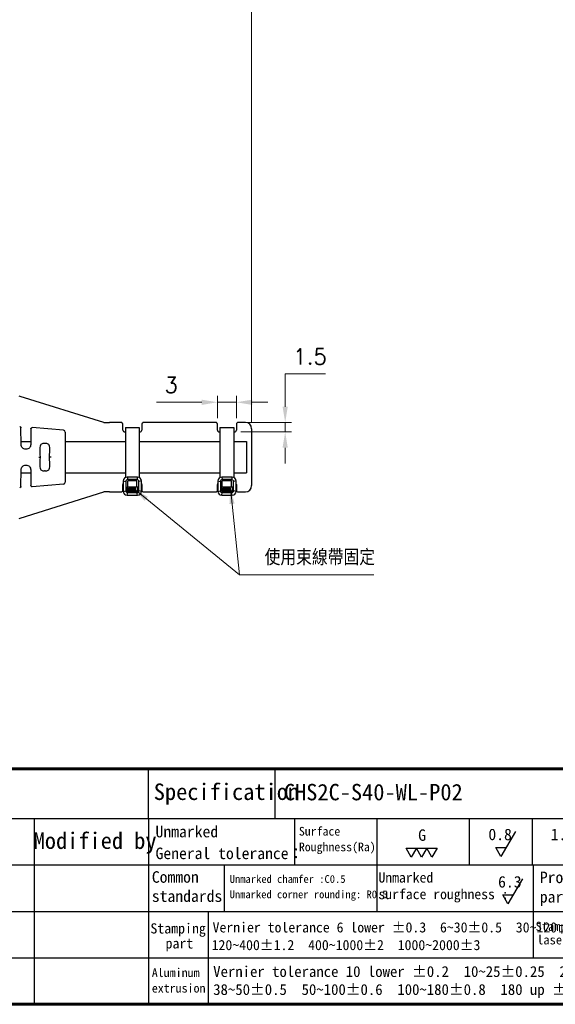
# Model space of a CAD drawing. Header units: millimetres. Extents: x 399 to 6233, y -1870 to 1602.
# Tile 664 of 711: x 5853 to 5938, y 98 to 254. Entities that reach past the tile are written whole.
import ezdxf
from ezdxf.enums import TextEntityAlignment as Align

# ---------------------------------------------------------------- set-up
doc = ezdxf.new("R2010")
doc.units = ezdxf.units.MM
doc.linetypes.add('SLD-實線', pattern=[0])
for name, color, linetype, lineweight in [('AM_0', 7, 'Continuous', 50), ('AM_5', 3, 'Continuous', 25), ('可見 (ISO)', 7, 'Continuous', 25)]:
    doc.layers.add(name, color=color, linetype=linetype, lineweight=lineweight)
doc.layers.add('BORDER', color=7, linetype='Continuous')
doc.layers.add('圖框', color=7, linetype='SLD-實線')
doc.styles.add('尺寸標註', font='romans.shx', dxfattribs={"bigfont": 'CHINESET.SHX'})
doc.styles.add('標題欄', font='txt')
doc.dimstyles.new('CNS1', dxfattribs={"dimtxt": 2.5, "dimasz": 2.5, "dimexe": 1, "dimexo": 1, "dimgap": 1.5, "dimtad": 1, "dimtoh": 1, "dimdec": 1, "dimdsep": 46, "dimtxsty": '尺寸標註', "dimcen": 0, "dimclrd": 2, "dimclre": 2, "dimclrt": 1, "dimadec": 0, "dimazin": 2, "dimtp": 0.1, "dimtm": 0.1, "dimtfac": 0.71, "dimtdec": 1, "dimtmove": 0, "dimatfit": 0, "dimfxl": 0, "dimlwd": 13, "dimlwe": 13, "dimarcsym": 0})
doc.dimstyles.new('CNS1$0', dxfattribs={"dimtxt": 2.5, "dimasz": 2.5, "dimexe": 1, "dimexo": 1, "dimgap": 1.5, "dimtad": 1, "dimtoh": 1, "dimdec": 1, "dimdsep": 46, "dimtxsty": '尺寸標註', "dimcen": 0, "dimclrd": 2, "dimclre": 2, "dimclrt": 1, "dimadec": 0, "dimazin": 2, "dimtp": 0.1, "dimtm": 0.1, "dimtfac": 0.71, "dimtdec": 1, "dimtmove": 0, "dimatfit": 0, "dimfxl": 0, "dimlwd": 13, "dimlwe": 13, "dimarcsym": 0})

# ---------------------------------------------------------------- blocks, each defined once
blk = doc.blocks.new('A4-英文圖框-橫式')
at = {"layer": 'BORDER', "color": 123, "linetype": 'Continuous', "lineweight": 60, "ltscale": 25.4}
blk.add_line((2151.7, -57.78), (2549.79, -57.78), dxfattribs=at)
at = {"layer": 'BORDER', "color": 60, "linetype": 'Continuous', "ltscale": 25.4}
for p, q in [((2255, -65.63), (2255, -57.78)), ((2275.1, -65.63), (2275.1, -57.78)), ((2151.7, -65.63), (2549.79, -65.63)), ((2236.88, -65.63), (2236.88, -95.06)), ((2255, -65.63), (2255, -95.06)), ((2278.15, -65.63), (2278.15, -72.99)), ((2291.22, -65.63), (2291.22, -80.35)), ((2305.82, -65.63), (2305.82, -72.99)), ((2315.82, -65.63), (2315.82, -72.99)), ((2151.7, -72.99), (2364.21, -72.99)), ((2266.98, -72.99), (2266.98, -80.35)), ((2315.96, -72.99), (2315.96, -80.35)), ((2151.7, -80.35), (2364.21, -80.35)), ((2264.44, -80.35), (2264.44, -87.7)), ((2315.96, -80.35), (2315.96, -87.7)), ((2151.7, -87.7), (2364.21, -87.7)), ((2264.44, -87.7), (2264.44, -95.06))]:
    blk.add_line(p, q, dxfattribs=at)
at = {"layer": 'BORDER', "color": 2, "linetype": 'Continuous', "ltscale": 25.4}
for p, q in [((2313.17, -67.68), (2310.88, -71.65)), ((2296.65, -71.76), (2295.82, -70.33)), ((2295.82, -70.33), (2297.47, -70.33)), ((2297.47, -70.33), (2296.65, -71.76)), ((2298.3, -71.76), (2297.47, -70.33)), ((2297.47, -70.33), (2299.12, -70.33)), ((2299.12, -70.33), (2298.3, -71.76)), ((2299.94, -71.76), (2299.12, -70.33)), ((2299.12, -70.33), (2300.77, -70.33)), ((2300.77, -70.33), (2299.94, -71.76)), ((2310.88, -71.65), (2310.05, -70.22)), ((2310.05, -70.22), (2311.7, -70.22)), ((2314.27, -75.17), (2311.98, -79.13)), ((2311.98, -79.13), (2311.16, -77.71)), ((2311.16, -77.71), (2312.8, -77.71))]:
    blk.add_line(p, q, dxfattribs=at)
at = {"layer": 'BORDER', "color": 123, "linetype": 'Continuous', "lineweight": 60, "ltscale": 25.4}
blk.add_lwpolyline([(2151.7, 188.79), (2555.09, 188.79), (2555.09, -95.06), (2151.7, -95.06)], close=True, dxfattribs=at)
at = {"layer": '圖框', "style": '標題欄'}
for s, height, p in [('Specification', 2.6053, (2255.83, -60.09)), ('Unmarked', 1.824, (2256.11, -66.79)), ('Surface', 1.377, (2278.84, -66.96)), ('Modified by', 2.6053, (2236.78, -67.84)), ('G', 1.82, (2297.75, -67.35)), ('0.8', 1.824, (2308.88, -67.24)), ('1.2', 1.824, (2318.77, -67.24)), ('General tolerance：', 1.8237, (2256.11, -70.24)), ('Roughness(Ra)', 1.377, (2278.84, -69.44)), ('Common', 1.824, (2255.52, -73.98)), ('Unmarked chamfer :C0.5', 1.2273, (2267.87, -74.6)), ('Unmarked', 1.596, (2291.45, -74.18)), ('6.3', 1.824, (2310.42, -74.74)), ('Processed', 1.824, (2317.04, -74.04)), ('standards', 1.824, (2255.52, -77.01)), ('Unmarked corner rounding: R0.5', 1.2273, (2267.85, -77.03)), ('surface roughness :', 1.5965, (2291.45, -76.81)), ('parts', 1.824, (2317.04, -77.12)), ('Stamping', 1.614, (2255.3, -82.23)), ('Vernier tolerance 6 lower %%P0.3  6~30%%P0.5  30~120%%P0.8', 1.6062, (2265.15, -82.07)), ('Stamping part', 1.4514, (2316.36, -81.99)), ('laser cutting', 1.4514, (2316.61, -84.12)), (' part', 1.614, (2256.6, -84.6)), ('120~400%%P1.2  400~1000%%P2  1000~2000%%P3', 1.6062, (2265, -84.87)), ('Vernier tolerance 10 lower %%P0.2  10~25%%P0.25  25~38%%P0.3', 1.7169, (2265.25, -89.01)), ('Aluminum', 1.39, (2255.52, -89.35)), ('extrusion', 1.39, (2255.52, -91.81)), ('38~50%%P0.5  50~100%%P0.6  100~180%%P0.8  180 up %%P1.0', 1.7169, (2265.25, -91.86))]:
    blk.add_text(s, height=height, dxfattribs=at).set_placement(p, align=Align.TOP_LEFT)
blk = doc.blocks.new('*D356')
at = {"layer": 'AM_5', "color": 2, "lineweight": 13}
for p, q in [((5812.31, 215.09), (5812.31, 283.69)), ((5814.81, 282.69), (5887.22, 282.69)), ((5889.72, 190.39), (5889.72, 283.69))]:
    blk.add_line(p, q, dxfattribs=at)
at = {"layer": 'AM_5', "color": 2, "lineweight": -2}
for points in [[(5814.81, 283.11), (5814.81, 282.27), (5812.31, 282.69)], [(5887.22, 283.11), (5887.22, 282.27), (5889.72, 282.69)]]:
    blk.add_solid(points, dxfattribs=at)
at = {"layer": 'Defpoints', "color": 0, "lineweight": -2}
for p in [(5889.72, 282.69), (5812.31, 214.09), (5889.72, 189.39)]:
    blk.add_point(p, dxfattribs=at)
at = {"layer": 'AM_5', "color": 1, "insert": (5851.02, 285.44), "char_height": 2.5, "attachment_point": 5, "style": '尺寸標註'}
blk.add_mtext('77.4', dxfattribs=at)
blk = doc.blocks.new('*D359')
at = {"layer": 'AM_5', "color": 2, "lineweight": 13}
for p, q in [((5881.81, 193.59), (5874.64, 193.59)), ((5884.31, 191.09), (5884.31, 194.59)), ((5887.31, 193.59), (5884.31, 193.59)), ((5887.31, 191.09), (5887.31, 194.59)), ((5889.81, 193.59), (5892.31, 193.59))]:
    blk.add_line(p, q, dxfattribs=at)
at = {"layer": 'AM_5', "color": 2, "lineweight": -2}
for points in [[(5881.81, 194), (5881.81, 193.17), (5884.31, 193.59)], [(5889.81, 194), (5889.81, 193.17), (5887.31, 193.59)]]:
    blk.add_solid(points, dxfattribs=at)
at = {"layer": 'Defpoints', "color": 0, "lineweight": -2}
for p in [(5884.31, 193.59), (5884.31, 190.09), (5887.31, 190.09)]:
    blk.add_point(p, dxfattribs=at)
at = {"layer": 'AM_5', "color": 1, "insert": (5876.97, 196.34), "char_height": 2.5, "attachment_point": 5, "style": '尺寸標註'}
blk.add_mtext('3', dxfattribs=at)
blk = doc.blocks.new('*D360')
at = {"layer": 'AM_5', "color": 2, "lineweight": 13}
for p, q in [((5895.04, 192.89), (5895.04, 198.08)), ((5895.04, 198.08), (5901.42, 198.08)), ((5889.16, 190.39), (5896.04, 190.39)), ((5895.04, 188.89), (5895.04, 190.39)), ((5888.01, 188.89), (5896.04, 188.89)), ((5895.04, 186.39), (5895.04, 183.89))]:
    blk.add_line(p, q, dxfattribs=at)
at = {"layer": 'AM_5', "color": 2, "lineweight": -2}
for points in [[(5894.62, 192.89), (5895.45, 192.89), (5895.04, 190.39)], [(5894.62, 186.39), (5895.45, 186.39), (5895.04, 188.89)]]:
    blk.add_solid(points, dxfattribs=at)
at = {"layer": 'Defpoints', "color": 0, "lineweight": -2}
for p in [(5888.16, 190.39), (5887.01, 188.89), (5895.04, 188.89)]:
    blk.add_point(p, dxfattribs=at)
at = {"layer": 'AM_5', "color": 1, "insert": (5898.98, 200.83), "char_height": 2.5, "attachment_point": 5, "style": '尺寸標註'}
blk.add_mtext('1.5', dxfattribs=at)

msp = doc.modelspace()

# ---------------------------------------------------------------- hatches: boundary and pattern name
h = msp.add_hatch()
h.set_pattern_fill('ANSI34', color=256, scale=0.01, angle=135)
h.set_pattern_definition([(180, (4957.49637, -1445.29765), (-1e-17, -0.1905), []), (180, (4957.46462, -1445.2659), (-1e-17, -0.1905), []), (180, (4957.43287, -1445.23415), (-1e-17, -0.1905), []), (180, (4957.40112, -1445.2024), (-1e-17, -0.1905), [])])
h.paths.add_polyline_path([(5870.301, 180.171), (5870.201, 179.5), (5871.413, 179.5), (5871.313, 180.171)])
h = msp.add_hatch()
h.set_pattern_fill('ANSI34', color=256, scale=0.01, angle=135)
h.set_pattern_definition([(180, (4972.49637, -1445.29765), (-1e-17, -0.1905), []), (180, (4972.46462, -1445.2659), (-1e-17, -0.1905), []), (180, (4972.43287, -1445.23415), (-1e-17, -0.1905), []), (180, (4972.40112, -1445.2024), (-1e-17, -0.1905), [])])
h.paths.add_polyline_path([(5885.301, 180.171), (5885.201, 179.5), (5886.413, 179.5), (5886.313, 180.171)])

# ---------------------------------------------------------------- linework, layer by layer
for p, q in [((5869.701, 189.608), (5871.905, 189.608)), ((5871.905, 189.608), (5871.905, 181.681)), ((5884.701, 189.608), (5886.905, 189.608)), ((5886.905, 189.608), (5886.905, 181.681)), ((5869.372, 181.141), (5869.372, 179.471)), ((5869.372, 181.141), (5869.772, 181.041)), ((5871.642, 181.741), (5869.972, 181.741)), ((5869.972, 181.741), (5870.072, 181.341)), ((5870.072, 180.171), (5870.072, 181.141)), ((5871.642, 181.741), (5871.542, 181.341)), ((5871.542, 180.171), (5871.542, 181.141)), ((5872.242, 181.141), (5871.842, 181.041)), ((5872.242, 179.471), (5872.242, 181.141)), ((5884.372, 181.141), (5884.372, 179.471)), ((5884.372, 181.141), (5884.772, 181.041)), ((5886.642, 181.741), (5884.972, 181.741)), ((5884.972, 181.741), (5885.072, 181.341)), ((5885.072, 180.171), (5885.072, 181.141)), ((5886.642, 181.741), (5886.542, 181.341)), ((5886.542, 180.171), (5886.542, 181.141)), ((5887.242, 181.141), (5886.842, 181.041)), ((5887.242, 179.471), (5887.242, 181.141)), ((5869.372, 179.471), (5869.772, 179.571)), ((5870.072, 180.171), (5869.972, 180.171)), ((5870.201, 179.5), (5870.301, 180.171)), ((5871.413, 179.5), (5871.313, 180.171)), ((5871.642, 180.171), (5871.542, 180.171)), ((5871.642, 180.171), (5871.642, 179.571)), ((5872.242, 179.471), (5871.842, 179.571)), ((5884.372, 179.471), (5884.772, 179.571)), ((5885.072, 180.171), (5884.972, 180.171)), ((5885.201, 179.5), (5885.301, 180.171)), ((5886.413, 179.5), (5886.313, 180.171)), ((5886.642, 180.171), (5886.542, 180.171)), ((5886.642, 180.171), (5886.642, 179.571)), ((5887.242, 179.471), (5886.842, 179.571)), ((5869.972, 178.871), (5870.072, 179.271)), ((5869.972, 178.871), (5871.642, 178.871)), ((5871.642, 178.871), (5871.542, 179.271)), ((5884.972, 178.871), (5885.072, 179.271)), ((5884.972, 178.871), (5886.642, 178.871)), ((5886.642, 178.871), (5886.542, 179.271))]:
    msp.add_line(p, q)
for points in [[(5869.701, 189.608), (5869.701, 181.677)], [(5884.701, 189.608), (5884.701, 181.677)], [(5871.542, 181.141), (5870.072, 181.141)], [(5886.542, 181.141), (5885.072, 181.141)]]:
    msp.add_lwpolyline(points)
for points in [[(5870.072, 179.271), (5871.542, 179.271, 0.4142136), (5871.842, 179.571), (5871.842, 181.041, 0.4142136), (5871.542, 181.341), (5870.072, 181.341, 0.4142136), (5869.772, 181.041), (5869.772, 179.571, 0.4142136)], [(5885.072, 179.271), (5886.542, 179.271, 0.4142136), (5886.842, 179.571), (5886.842, 181.041, 0.4142136), (5886.542, 181.341), (5885.072, 181.341, 0.4142136), (5884.772, 181.041), (5884.772, 179.571, 0.4142136)]]:
    msp.add_lwpolyline(points, format="xyb", close=True)
for points in [[(5869.972, 180.171), (5869.972, 179.571, 0.4142136), (5870.072, 179.471), (5871.542, 179.471, 0.4142136), (5871.642, 179.571)], [(5884.972, 180.171), (5884.972, 179.571, 0.4142136), (5885.072, 179.471), (5886.542, 179.471, 0.4142136), (5886.642, 179.571)]]:
    msp.add_lwpolyline(points, format="xyb")
for points in [[(5870.001, 180.171), (5871.613, 180.171), (5871.613, 179.5), (5870.001, 179.5)], [(5885.001, 180.171), (5886.613, 180.171), (5886.613, 179.5), (5885.001, 179.5)]]:
    msp.add_lwpolyline(points, close=True)
for centre, start, end in [((5869.972, 181.141), 90, 180), ((5871.642, 181.141), 0, 90), ((5884.972, 181.141), 90, 180), ((5886.642, 181.141), 0, 90), ((5869.972, 179.471), 180, 270), ((5871.642, 179.471), 270, 0), ((5884.972, 179.471), 180, 270), ((5886.642, 179.471), 270, 0)]:
    msp.add_arc(centre, 0.6, start, end)
at = {"layer": '可見 (ISO)'}
for p, q in [((5853.04, 194.527), (5852.869, 194.58)), ((5866.307, 190.388), (5853.04, 194.527)), ((5866.307, 190.388), (5867.162, 190.388)), ((5869.007, 190.388), (5867.162, 190.388)), ((5884.007, 190.388), (5872.607, 190.388)), ((5888.721, 190.388), (5887.607, 190.388)), ((5853.164, 186.878), (5853.127, 189.543)), ((5854.732, 189.376), (5854.698, 186.878)), ((5859.896, 189.161), (5854.949, 189.573)), ((5860.171, 188.862), (5860.171, 180.914)), ((5869.307, 189.188), (5869.307, 190.088)), ((5869.701, 188.888), (5869.607, 188.888)), ((5872.007, 188.888), (5871.905, 188.888)), ((5872.307, 190.088), (5872.307, 189.188)), ((5884.307, 189.188), (5884.307, 190.088)), ((5884.701, 188.888), (5884.607, 188.888)), ((5887.007, 188.888), (5886.905, 188.888)), ((5887.307, 190.088), (5887.307, 189.188)), ((5889.721, 189.388), (5889.721, 180.388)), ((5853.157, 187.388), (5854.705, 187.388)), ((5860.171, 187.388), (5869.701, 187.388)), ((5871.905, 187.388), (5884.701, 187.388)), ((5886.905, 187.388), (5888.921, 187.388)), ((5888.921, 187.388), (5888.921, 182.388)), ((5853.948, 186.138), (5853.914, 186.138)), ((5856.967, 187.071), (5856.894, 187.071)), ((5855.97, 184.888), (5856.153, 184.888)), ((5856.153, 184.888), (5856.17, 184.888)), ((5857.707, 184.888), (5857.692, 184.888)), ((5857.923, 184.888), (5857.707, 184.888)), ((5853.127, 180.233), (5853.164, 182.899)), ((5853.914, 183.638), (5853.948, 183.638)), ((5854.698, 182.899), (5854.732, 180.4)), ((5856.967, 182.706), (5856.894, 182.706)), ((5853.157, 182.388), (5854.705, 182.388)), ((5860.171, 182.388), (5869.701, 182.388)), ((5871.905, 182.388), (5884.701, 182.388)), ((5886.905, 182.388), (5888.921, 182.388)), ((5853.04, 175.25), (5866.307, 179.388)), ((5859.896, 180.615), (5854.949, 180.204)), ((5867.162, 179.388), (5866.307, 179.388)), ((5867.162, 179.388), (5869.007, 179.388)), ((5869.307, 179.688), (5869.307, 180.588)), ((5872.307, 180.588), (5872.307, 179.688)), ((5872.607, 179.388), (5884.007, 179.388)), ((5884.307, 179.688), (5884.307, 180.588)), ((5887.307, 180.588), (5887.307, 179.688)), ((5887.607, 179.388), (5888.721, 179.388)), ((5852.869, 175.196), (5853.04, 175.25))]:
    msp.add_line(p, q, dxfattribs=at)
for centre, radius, start, end in [((5869.007, 190.088), 0.3, 0, 90), ((5872.607, 190.088), 0.3, 90, 180), ((5884.007, 190.088), 0.3, 0, 90), ((5887.607, 190.088), 0.3, 90, 180), ((5888.721, 189.388), 1, 0, 90), ((5859.871, 188.862), 0.3, 0, 85.2432), ((5869.607, 189.188), 0.3, 180, 270), ((5872.007, 189.188), 0.3, 270, 0), ((5884.607, 189.188), 0.3, 180, 270), ((5887.007, 189.188), 0.3, 270, 0), ((5859.871, 180.914), 0.3, 274.7568, 0), ((5869.007, 179.688), 0.3, 270, 0), ((5869.607, 180.588), 0.3, 141.69302, 180), ((5872.007, 180.588), 0.3, 0, 38.30698), ((5872.607, 179.688), 0.3, 180, 270), ((5884.007, 179.688), 0.3, 270, 0), ((5884.607, 180.588), 0.3, 141.69302, 180), ((5887.007, 180.588), 0.3, 0, 38.30698), ((5887.607, 179.688), 0.3, 180, 270), ((5888.721, 180.388), 1, 270, 0)]:
    msp.add_arc(centre, radius, start, end, dxfattribs=at)
for centre, major_axis, start_param, end_param in [((5856.192, 184.889), (-0.035, 2.5), 0.9088014, 1.5708108), ((5857.67, 184.889), (-0.035, -2.5), 1.5707818, 2.2327913), ((5856.192, 184.888), (0.035, 2.5), 1.5707818, 2.2327913), ((5857.67, 184.888), (0.035, -2.5), 0.9088014, 1.5708108)]:
    msp.add_ellipse(centre, major_axis=major_axis, ratio=0.0087257, start_param=start_param, end_param=end_param, dxfattribs=at)
for points, knots in [([(5852.943, 189.74), (5852.964, 189.738), (5852.986, 189.733), (5853.025, 189.716), (5853.044, 189.704), (5853.076, 189.675), (5853.09, 189.657), (5853.112, 189.619), (5853.119, 189.599), (5853.125, 189.566), (5853.126, 189.554), (5853.127, 189.543)], [0, 0, 0, 0, 0.006422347, 0.006422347, 0.012926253, 0.012926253, 0.019427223, 0.019427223, 0.0259283, 0.0259283, 0.029357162, 0.029357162, 0.029357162, 0.029357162]), ([(5854.732, 189.376), (5854.733, 189.389), (5854.734, 189.402), (5854.742, 189.44), (5854.753, 189.465), (5854.783, 189.509), (5854.803, 189.528), (5854.848, 189.557), (5854.874, 189.566), (5854.916, 189.573), (5854.933, 189.574), (5854.949, 189.573)], [0, 0, 0, 0, 0.003801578, 0.003801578, 0.011767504, 0.011767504, 0.019733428, 0.019733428, 0.027699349, 0.027699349, 0.032618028, 0.032618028, 0.032618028, 0.032618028]), ([(5853.914, 186.138), (5853.814, 186.138), (5853.713, 186.159), (5853.621, 186.197), (5853.53, 186.236), (5853.446, 186.294), (5853.377, 186.364), (5853.308, 186.435), (5853.254, 186.518), (5853.219, 186.606), (5853.183, 186.695), (5853.165, 186.787), (5853.164, 186.878)], [0, 0, 0, 0, 0.25, 0.25, 0.25, 0.5, 0.5, 0.5, 0.75, 0.75, 0.75, 1, 1, 1, 1]), ([(5854.698, 186.878), (5854.696, 186.786), (5854.678, 186.693), (5854.642, 186.606), (5854.607, 186.518), (5854.553, 186.435), (5854.485, 186.366), (5854.418, 186.296), (5854.334, 186.238), (5854.242, 186.198), (5854.15, 186.159), (5854.049, 186.138), (5853.948, 186.138)], [0, 0, 0, 0, 0.25, 0.25, 0.25, 0.5, 0.5, 0.5, 0.75, 0.75, 0.75, 1, 1, 1, 1]), ([(5856.894, 187.071), (5856.803, 187.071), (5856.706, 187.061), (5856.532, 187.02), (5856.454, 186.988), (5856.333, 186.912), (5856.277, 186.856), (5856.178, 186.703), (5856.152, 186.559), (5856.153, 186.425)], [0, 0, 0, 0, 0.0273214, 0.0273214, 0.0546428, 0.0546428, 0.08158389, 0.08158389, 0.13233589, 0.13233589, 0.13233589, 0.13233589]), ([(5857.708, 186.425), (5857.709, 186.559), (5857.683, 186.703), (5857.584, 186.857), (5857.528, 186.912), (5857.407, 186.988), (5857.329, 187.02), (5857.154, 187.061), (5857.058, 187.071), (5856.967, 187.071)], [1.02693899, 1.02693899, 1.02693899, 1.02693899, 1.07774763, 1.07774763, 1.10472953, 1.10472953, 1.13199978, 1.13199978, 1.15927002, 1.15927002, 1.15927002, 1.15927002]), ([(5853.164, 182.899), (5853.165, 182.989), (5853.183, 183.082), (5853.219, 183.17), (5853.255, 183.258), (5853.309, 183.342), (5853.377, 183.413), (5853.446, 183.483), (5853.53, 183.54), (5853.622, 183.579), (5853.714, 183.618), (5853.814, 183.638), (5853.914, 183.638)], [0, 0, 0, 0, 0.25, 0.25, 0.25, 0.5, 0.5, 0.5, 0.75, 0.75, 0.75, 1, 1, 1, 1]), ([(5853.948, 183.638), (5854.154, 183.638), (5854.349, 183.552), (5854.623, 183.269), (5854.695, 183.081), (5854.698, 182.899)], [0, 0, 0, 0, 0.5, 0.5, 1, 1, 1, 1]), ([(5856.153, 183.351), (5856.152, 183.217), (5856.178, 183.074), (5856.277, 182.92), (5856.333, 182.865), (5856.454, 182.789), (5856.532, 182.757), (5856.706, 182.716), (5856.803, 182.706), (5856.894, 182.706)], [0.44729914, 0.44729914, 0.44729914, 0.44729914, 0.49805114, 0.49805114, 0.52499224, 0.52499224, 0.55231364, 0.55231364, 0.57963504, 0.57963504, 0.57963504, 0.57963504]), ([(5856.967, 182.706), (5857.058, 182.706), (5857.154, 182.716), (5857.329, 182.757), (5857.407, 182.788), (5857.528, 182.864), (5857.584, 182.92), (5857.683, 183.073), (5857.709, 183.217), (5857.708, 183.351)], [0.57963504, 0.57963504, 0.57963504, 0.57963504, 0.60690528, 0.60690528, 0.63417553, 0.63417553, 0.66115743, 0.66115743, 0.71196607, 0.71196607, 0.71196607, 0.71196607]), ([(5853.127, 180.233), (5853.126, 180.226), (5853.126, 180.219), (5853.124, 180.204), (5853.123, 180.197), (5853.118, 180.177), (5853.113, 180.164), (5853.096, 180.127), (5853.08, 180.105), (5853.04, 180.069), (5853.016, 180.055), (5852.976, 180.042), (5852.959, 180.038), (5852.943, 180.037)], [0, 0, 0, 0, 0.002187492, 0.002187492, 0.004348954, 0.004348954, 0.008496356, 0.008496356, 0.016462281, 0.016462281, 0.024428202, 0.024428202, 0.029346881, 0.029346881, 0.029346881, 0.029346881]), ([(5854.949, 180.204), (5854.928, 180.202), (5854.906, 180.204), (5854.864, 180.214), (5854.843, 180.223), (5854.807, 180.246), (5854.79, 180.261), (5854.763, 180.294), (5854.752, 180.314), (5854.741, 180.344), (5854.738, 180.355), (5854.734, 180.377), (5854.733, 180.389), (5854.732, 180.4)], [0, 0, 0, 0, 0.006414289, 0.006414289, 0.012918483, 0.012918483, 0.019419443, 0.019419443, 0.02592052, 0.02592052, 0.029248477, 0.029248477, 0.032674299, 0.032674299, 0.032674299, 0.032674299])]:
    msp.add_open_spline(points, degree=3, knots=knots, dxfattribs=at)

# ---------------------------------------------------------------- block references
msp.add_blockref('A4-英文圖框-橫式', (3618.375, 193.288))

# ---------------------------------------------------------------- texts
at = {"layer": 'AM_0', "color": 1, "insert": (5891.782, 167.749), "char_height": 2.5, "attachment_point": 7, "style": '尺寸標註'}
msp.add_mtext('使用束線帶固定', dxfattribs=at)
at = {"layer": '圖框', "lineweight": 35, "style": '標題欄'}
msp.add_text('CHS2C-S40-WL-P02', height=2.60526, dxfattribs=at).set_placement((5894.83, 133.141), align=Align.TOP_LEFT)

# ---------------------------------------------------------------- dimensions: what is measured, and where the dimension line sits
at = {"layer": 'AM_5'}
dim = msp.add_linear_dim(base=(5889.721, 282.691), p1=(5812.31, 214.088), p2=(5889.721, 189.388), dimstyle='CNS1$0', dxfattribs=at)
dim.commit()
dim.dimension.update_dxf_attribs({"geometry": '*D356', "text_midpoint": (5851.016, 285.441)})
dim = msp.add_linear_dim(base=(5895.038, 188.888), p1=(5888.164, 190.388), p2=(5887.007, 188.888), angle=90, dimstyle='CNS1$0', dxfattribs=at)
dim.commit()
dim.dimension.update_dxf_attribs({"geometry": '*D360', "text_midpoint": (5898.978, 198.079), "dimtype": 160})
dim = msp.add_linear_dim(base=(5884.307, 193.586), p1=(5887.307, 190.088), p2=(5884.307, 190.088), dimstyle='CNS1$0', override={"dimpost": ''}, dxfattribs=at)
dim.commit()
dim.dimension.update_dxf_attribs({"geometry": '*D359', "text_midpoint": (5876.974, 196.336)})

# ---------------------------------------------------------------- leaders
at = {"layer": 'AM_0', "annotation_type": 0, "has_hookline": 1, "hookline_direction": 0, "text_width": 17.292}
msp.add_leader([(5871.078, 179.86), (5887.782, 166.249), (5890.282, 166.249)], dimstyle='CNS1', dxfattribs=at)
at = {"layer": 'AM_0'}
msp.add_leader([(5886.348, 179.981), (5887.782, 166.249)], dimstyle='CNS1', override={"dimgap": 1.5, "dimtad": 0}, dxfattribs=at)

doc.saveas('drawing.dxf')
